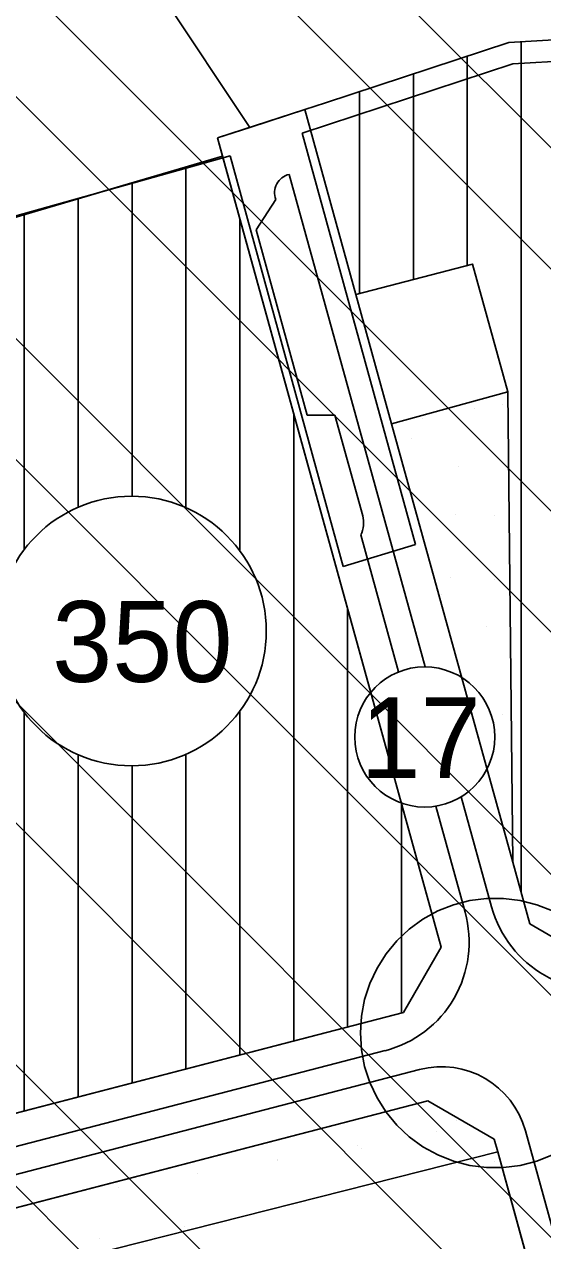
# Model space of a CAD drawing. Extents: x 419109 to 421295, y 4452223 to 4457798.
# Drawn here: x 420870.4 to 420966.6, y 4454747.5 to 4454973.1 of the extents above; entities that cross this region are included whole.
import ezdxf

# ---------------------------------------------------------------- set-up
doc = ezdxf.new("R2010")
doc.units = 0
for name, color, linetype in [('0_PLAN_ONAMA_İLAVE_SINIRI', 7, 'Continuous'), ('ADA', 7, 'Continuous'), ('ADAKENARI', 7, 'Continuous'), ('Default', 7, 'Continuous'), ('KALDIRIM', 7, 'Continuous'), ('KD_DAIRE', 7, 'Continuous'), ('KD_KAV_25', 7, 'Continuous'), ('KD_YGEN', 7, 'Continuous'), ('PL_AYA_PARK_DINLENME', 7, 'Continuous'), ('PL_K_YONETIM', 7, 'Continuous'), ('PL_KON_MEV_350', 7, 'Continuous'), ('PL_SAY_KRES', 7, 'Continuous'), ('PL_SAY_KULTUR_TESIS', 7, 'Continuous'), ('SM_DAIRE', 7, 'Continuous'), ('SM_TAKS', 7, 'Continuous'), ('SN_TR_SIVILASMA', 7, 'Continuous'), ('TR_ILKEGITIM', 7, 'Continuous'), ('TR_ORTAYOGUNKONUT', 7, 'Continuous'), ('TR_PARKALANI', 7, 'Continuous'), ('TR_TALIISMERK', 7, 'Continuous')]:
    doc.layers.add(name, color=color, linetype=linetype)

# ---------------------------------------------------------------- blocks, each defined once
blk = doc.blocks.new('POINT_DISPLAY')
at = {"layer": 'Default'}
blk.add_line((0, 0), (0, 0), dxfattribs=at)

msp = doc.modelspace()

# ---------------------------------------------------------------- linework, layer by layer
at = {"layer": '0_PLAN_ONAMA_İLAVE_SINIRI'}
for p, q in [((421030.28, 4454969.69), (420961.1, 4454965.77)), ((420961.1, 4454965.77), (420921.99, 4454952.93)), ((420921.99, 4454952.93), (420943, 4454876.6)), ((420929.6, 4454872.53), (420908.63, 4454948.7)), ((420943, 4454876.6), (420929.6, 4454872.53))]:
    msp.add_line(p, q, dxfattribs=at)
msp.add_lwpolyline([(420908.63, 4454948.7), (420815.39, 4454922.64), (420803.18, 4454919.47), (420798.83, 4454911.56), (420789.46, 4454916.83), (420744.06, 4454889.25), (420733.17, 4454885.93)], dxfattribs=at)
at = {"layer": 'ADA'}
for p, q in [((420907.23, 4454948.63), (420907.23, 4454948.63)), ((420931.97, 4454922.96), (420953.61, 4454928.64)), ((420953.61, 4454928.64), (420960.15, 4454904.95)), ((420960.15, 4454904.95), (420938.59, 4454898.99)), ((420960.15, 4454904.95), (420961.07, 4454817.73)), ((420877.7, 4454743.61), (420958.28, 4454764.04))]:
    msp.add_line(p, q, dxfattribs=at)
at = {"layer": 'ADAKENARI'}
for p, q in [((420888.38, 4454989.93), (420912.25, 4454953.96)), ((420960.35, 4454969.74), (421016.83, 4454972.93)), ((420926.3, 4454958.56), (420960.35, 4454969.74)), ((420926.3, 4454958.56), (420922.47, 4454957.3)), ((420906.29, 4454952.01), (420922.47, 4454957.3)), ((420931.97, 4454922.96), (420922.47, 4454957.3)), ((420906.29, 4454952.01), (420947.78, 4454801.99)), ((420801.22, 4454917.46), (420907.23, 4454948.63)), ((420917.08, 4454940.6), (420913.45, 4454934.95)), ((420913.45, 4454934.95), (420922.9, 4454900.64)), ((420938.59, 4454898.99), (420931.97, 4454922.96)), ((420928.08, 4454900.64), (420922.9, 4454900.64)), ((420928.08, 4454900.64), (420933.22, 4454881.96)), ((420961.07, 4454817.73), (420938.59, 4454898.99)), ((420964.24, 4454806.26), (420961.07, 4454817.73)), ((420976.58, 4454799.13), (420964.24, 4454806.26)), ((420947.78, 4454801.99), (420940.77, 4454789.84)), ((420940.77, 4454789.84), (420786.13, 4454749.72)), ((420797.59, 4454735.13), (420945.3, 4454773.45)), ((420945.3, 4454773.45), (420957.64, 4454766.33)), ((420957.64, 4454766.33), (420958.28, 4454764.04)), ((420958.28, 4454764.04), (420974.23, 4454706.34))]:
    msp.add_line(p, q, dxfattribs=at)
for centre, radius, start, end in [((420920.39, 4454941.83), 3.53, 103.4271, 200.3547), ((420928.4, 4454880.63), 5, 333.4646, 15.3873)]:
    msp.add_arc(centre, radius, start, end, dxfattribs=at)
at = {"layer": 'KALDIRIM'}
for p, q in [((420919.57, 4454945.26), (420944.83, 4454853.94)), ((420932.88, 4454878.4), (420939.9, 4454853)), ((420951.5, 4454829.83), (420957.13, 4454809.45)), ((420946.79, 4454828.1), (420952.22, 4454808.43)), ((420855.86, 4454761.61), (420937.41, 4454782.77)), ((420856.54, 4454756.62), (420943.79, 4454779.26)), ((420963.43, 4454767.93), (420978.76, 4454712.48))]:
    msp.add_line(p, q, dxfattribs=at)
for centre, radius, start, end in [((420977.58, 4454815.11), 21.21, 195.4587, 284.5462), ((420932.19, 4454802.89), 20.79, 284.5462, 15.4587), ((420947.85, 4454763.62), 16.16, 15.4587, 104.5462)]:
    msp.add_arc(centre, radius, start, end, dxfattribs=at)
at = {"layer": 'KD_DAIRE'}
msp.add_circle((420944.74, 4454840.94), 13, dxfattribs=at)
at = {"layer": 'KD_KAV_25'}
for p, q in [((420950.07, 4454809.83), (420947.15, 4454808.67)), ((420953.11, 4454810.61), (420950.07, 4454809.83)), ((420956.23, 4454811), (420953.11, 4454810.61)), ((420959.37, 4454811), (420956.23, 4454811)), ((420962.48, 4454810.61), (420959.37, 4454811)), ((420965.52, 4454809.83), (420962.48, 4454810.61)), ((420968.44, 4454808.67), (420965.52, 4454809.83)), ((420944.4, 4454807.16), (420941.86, 4454805.31)), ((420947.15, 4454808.67), (420944.4, 4454807.16)), ((420941.86, 4454805.31), (420939.57, 4454803.16)), ((420939.57, 4454803.16), (420937.57, 4454800.75)), ((420937.57, 4454800.75), (420935.89, 4454798.09)), ((420935.89, 4454798.09), (420934.55, 4454795.25)), ((420934.55, 4454795.25), (420933.58, 4454792.27)), ((420933.58, 4454792.27), (420932.99, 4454789.18)), ((420932.99, 4454789.18), (420932.8, 4454786.05)), ((420932.8, 4454786.05), (420932.99, 4454782.92)), ((420932.99, 4454782.92), (420933.58, 4454779.83)), ((420933.58, 4454779.83), (420934.55, 4454776.85)), ((420934.55, 4454776.85), (420935.89, 4454774.01)), ((420935.89, 4454774.01), (420937.57, 4454771.36)), ((420937.57, 4454771.36), (420939.57, 4454768.94)), ((420939.57, 4454768.94), (420941.86, 4454766.79)), ((420941.86, 4454766.79), (420944.4, 4454764.94)), ((420944.4, 4454764.94), (420947.15, 4454763.43)), ((420947.15, 4454763.43), (420950.07, 4454762.27)), ((420950.07, 4454762.27), (420953.11, 4454761.49)), ((420962.48, 4454761.49), (420965.52, 4454762.27)), ((420965.52, 4454762.27), (420968.44, 4454763.43)), ((420953.11, 4454761.49), (420956.23, 4454761.1)), ((420956.23, 4454761.1), (420959.37, 4454761.1)), ((420959.37, 4454761.1), (420962.48, 4454761.49))]:
    msp.add_line(p, q, dxfattribs=at)
at = {"layer": 'PL_AYA_PARK_DINLENME'}
for p, q in [((420912.25, 4454953.96), (420888.38, 4454989.93)), ((420906.29, 4454952.01), (420912.25, 4454953.96)), ((420907.23, 4454948.63), (420906.29, 4454952.01))]:
    msp.add_line(p, q, dxfattribs=at)
msp.add_lwpolyline([(420870.42, 4454937.81), (420880.42, 4454940.75), (420890.42, 4454943.69), (420900.42, 4454946.63), (420907.23, 4454948.63)], dxfattribs=at)
for points in [[(420961.07, 4454817.73), (420938.59, 4454898.99), (420960.15, 4454904.95)], [(420670.89, 4454588.8), (420686.85, 4454696.88), (420697.99, 4454709.28), (420797.59, 4454735.13), (420945.3, 4454773.45), (420957.64, 4454766.33), (420958.28, 4454764.04), (420877.7, 4454743.61), (420800.14, 4454723.93), (420830.2, 4454592), (420757.98, 4454576.9)]]:
    msp.add_lwpolyline(points, close=True, dxfattribs=at)
at = {"layer": 'PL_K_YONETIM'}
for p, q in [((420888.38, 4454989.93), (420912.25, 4454953.96)), ((420960.35, 4454969.74), (421016.83, 4454972.93)), ((420926.3, 4454958.56), (420960.35, 4454969.74)), ((420922.47, 4454957.3), (420926.3, 4454958.56)), ((420912.25, 4454953.96), (420922.47, 4454957.3))]:
    msp.add_line(p, q, dxfattribs=at)
at = {"layer": 'PL_KON_MEV_350'}
for p, q in [((421016.83, 4454972.93), (420960.35, 4454969.74)), ((420960.35, 4454969.74), (420926.3, 4454958.56)), ((420926.3, 4454958.56), (420922.47, 4454957.3)), ((420922.47, 4454957.3), (420931.97, 4454922.96)), ((420931.97, 4454922.96), (420953.61, 4454928.64)), ((420953.61, 4454928.64), (420960.15, 4454904.95)), ((420960.15, 4454904.95), (420961.07, 4454817.73)), ((420961.07, 4454817.73), (420964.24, 4454806.26)), ((420964.24, 4454806.26), (420976.58, 4454799.13))]:
    msp.add_line(p, q, dxfattribs=at)
msp.add_lwpolyline([(420940.77, 4454789.84), (420786.13, 4454749.72), (420768.43, 4454816.26), (420863.55, 4454837.11), (420858.88, 4454860.89), (420763.92, 4454833.25), (420760.42, 4454846.4), (420801.22, 4454917.46), (420907.23, 4454948.63), (420947.78, 4454801.99)], close=True, dxfattribs=at)
at = {"layer": 'PL_SAY_KRES'}
msp.add_lwpolyline([(420877.7, 4454743.61), (420958.28, 4454764.04), (420974.23, 4454706.34), (420894.25, 4454682.17)], close=True, dxfattribs=at)
at = {"layer": 'PL_SAY_KULTUR_TESIS'}
msp.add_lwpolyline([(420938.59, 4454898.99), (420931.97, 4454922.96), (420953.61, 4454928.64), (420960.15, 4454904.95)], close=True, dxfattribs=at)
at = {"layer": 'SM_DAIRE'}
msp.add_circle((420890.33, 4454860.59), 25, dxfattribs=at)
at = {"layer": 'SN_TR_SIVILASMA'}
for p, q in [((421259.81, 4454366.67), (420620.25, 4455006.23)), ((421260.04, 4454388.89), (420642.94, 4455005.99)), ((421260.51, 4454433.33), (420688.32, 4455005.51)), ((421260.74, 4454455.55), (420711.01, 4455005.27)), ((421261.2, 4454499.99), (420756.39, 4455004.79)), ((421261.43, 4454522.2), (420779.09, 4455004.55)), ((421261.9, 4454566.64), (420824.47, 4455004.07)), ((421262.13, 4454588.86), (420847.16, 4455003.83)), ((421262.59, 4454633.3), (420892.54, 4455003.35)), ((421262.82, 4454655.52), (420915.23, 4455003.11))]:
    msp.add_line(p, q, dxfattribs=at)
at = {"layer": 'TR_ORTAYOGUNKONUT'}
for p, q in [((420962.64, 4454812.02), (420962.64, 4454969.93)), ((420952.64, 4454928.39), (420952.64, 4454967.15)), ((420942.64, 4454925.76), (420942.64, 4454963.93)), ((420932.64, 4454923.14), (420932.64, 4454960.6)), ((420900.42, 4454883.46), (420900.42, 4454946.63)), ((420890.42, 4454885.59), (420890.42, 4454943.69)), ((420880.42, 4454883.54), (420880.42, 4454940.75)), ((420870.42, 4454875.7), (420870.42, 4454937.81)), ((420910.42, 4454875.47), (420910.42, 4454937.09)), ((420920.42, 4454784.56), (420920.42, 4454900.93)), ((420930.42, 4454787.16), (420930.42, 4454864.77)), ((420910.42, 4454781.97), (420910.42, 4454845.71)), ((420870.42, 4454771.59), (420870.42, 4454845.47)), ((420880.42, 4454774.18), (420880.42, 4454837.64)), ((420900.42, 4454779.37), (420900.42, 4454837.71)), ((420890.42, 4454776.78), (420890.42, 4454835.59)), ((420940.42, 4454789.75), (420940.42, 4454828.61))]:
    msp.add_line(p, q, dxfattribs=at)
at = {"layer": 'TR_TALIISMERK'}
for p, q in [((420912.25, 4454953.96), (420888.38, 4454989.93)), ((420906.29, 4454952.01), (420912.25, 4454953.96)), ((420907.23, 4454948.63), (420906.29, 4454952.01))]:
    msp.add_line(p, q, dxfattribs=at)
msp.add_lwpolyline([(420870.42, 4454937.81), (420880.42, 4454940.75), (420890.42, 4454943.69), (420900.42, 4454946.63), (420907.23, 4454948.63)], dxfattribs=at)

# ---------------------------------------------------------------- block references
at = {"layer": 'TR_ILKEGITIM', "xscale": 0.1, "yscale": 0.10000000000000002}
msp.add_blockref('POINT_DISPLAY', (420957.7, 4454762.17), dxfattribs=at)
at = {"layer": 'TR_PARKALANI', "xscale": 0.1, "yscale": 0.10000000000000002}
for p in [(420959.17, 4454902.59), (420944.4, 4454899.99), (420954.01, 4454901.82), (420942.23, 4454896.31), (420951.06, 4454891.01), (420950.54, 4454882.12), (420957.72, 4454882.03), (420949.61, 4454870.44), (420957.69, 4454870.12), (420947.94, 4454867.35), (420956.27, 4454861.46), (420959.23, 4454845.05), (420954.82, 4454840.9), (420950.71, 4454769.74), (420946.95, 4454767.74), (420932.18, 4454765.14), (420933.07, 4454764.72), (420917.41, 4454762.53), (420917.43, 4454762.4), (420902.63, 4454759.93), (420887.86, 4454757.32), (420873.09, 4454754.72), (420900.06, 4454750.23), (420884.42, 4454747.91), (420894.52, 4454748.34)]:
    msp.add_blockref('POINT_DISPLAY', p, dxfattribs=at)

# ---------------------------------------------------------------- texts
at = {"layer": 'KD_YGEN'}
msp.add_text('17', height=15, dxfattribs=at).set_placement((420932.82, 4454833.32))
at = {"layer": 'SM_TAKS'}
msp.add_text('350', height=15, dxfattribs=at).set_placement((420875.59, 4454851.15))

doc.saveas('drawing.dxf')
